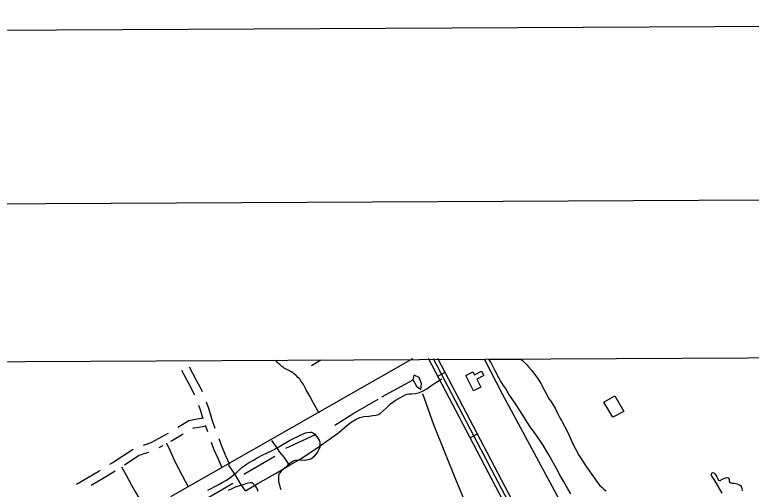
# Model space of a CAD drawing. Extents: x 3445503 to 3483459, y 540493 to 566012.
# Drawn here: x 3471721 to 3474367, y 563722 to 565429 of the extents above; entities that cross this region are included whole.
import ezdxf

# ---------------------------------------------------------------- set-up
doc = ezdxf.new("R2010")
doc.units = 0
for name, color, linetype in [('G-ANNO-NPLT', 7, 'Continuous'), ('V-ANNO-SYMB', 7, 'Continuous'), ('V-BLDG-OTLN', 7, 'Continuous'), ('V-DTCH-CNTR', 7, 'Continuous'), ('V-GRID-FRAM', 7, 'Continuous'), ('V-ROAD-CNTR', 7, 'Continuous'), ('V-SITE-VEGE', 7, 'Continuous'), ('V-TOPO-SHOR', 7, 'Continuous')]:
    doc.layers.add(name, color=color, linetype=linetype)

msp = doc.modelspace()

# ---------------------------------------------------------------- linework, layer by layer
at = {"layer": 'G-ANNO-NPLT'}
msp.add_lwpolyline([(3446209, 541076), (3482875.2, 541262.6), (3482752.2, 565429), (3446086, 565242.3)], close=True, dxfattribs=at)
at = {"layer": 'V-ANNO-SYMB'}
msp.add_lwpolyline([(3448956, 541715), (3482038.7, 541883.4), (3481922.1, 564799.7), (3448839.3, 564631.3), (3448956, 541715)], dxfattribs=at)
at = {"layer": 'V-BLDG-OTLN'}
for points in [[(3473369.7, 564076.2), (3473341.7, 564131.3), (3473367.1, 564144.2), (3473372.5, 564133.6), (3473398.4, 564146.8), (3473406.5, 564131), (3473381, 564118), (3473396.1, 564088.5)], [(3473869.5, 563980.8), (3473838, 564035.5), (3473877.2, 564058.1), (3473909.5, 564002.1)]]:
    msp.add_lwpolyline(points, close=True, dxfattribs=at)
at = {"layer": 'V-DTCH-CNTR'}
for points in [[(3472821.1, 564186.6), (3472787, 564165.8)], [(3473129.9, 564063.6), (3473136.3, 564064.5), (3473147.2, 564065.4), (3473160.9, 564066.2), (3473174.6, 564069.8), (3473186.5, 564074.4), (3473201.2, 564082.5), (3473215.8, 564093.5), (3473234.1, 564105.3), (3473255.9, 564118.9)], [(3472550.4, 563715.7), (3472594.7, 563742.5), (3472659.7, 563780.2), (3472708.3, 563808.4), (3472748.2, 563831.6), (3472814.8, 563875.8), (3472885.5, 563926.4), (3472913.1, 563949.7), (3472930.2, 563963.4), (3472947.3, 563973.8), (3472961.1, 563979.4), (3472974.8, 563983.4), (3472992.7, 563984.9), (3473007.2, 563987.3), (3473019.4, 563988.9), (3473027.5, 563991.2), (3473035.6, 563996.1), (3473056.8, 564014.6), (3473071.4, 564029.1), (3473087.7, 564041.1), (3473106.4, 564052.4), (3473124.2, 564061.2), (3473129.9, 564063.6)], [(3472708.3, 563808.4), (3472689, 563836.9), (3472673.7, 563855.6), (3472664.9, 563868.6), (3472644.7, 563897.7)], [(3472550.4, 563715.7), (3472533.5, 563740.1), (3472521.5, 563760.4), (3472509.5, 563779.1), (3472499.8, 563794.5), (3472489.2, 563809.7)]]:
    msp.add_lwpolyline(points, dxfattribs=at)
at = {"layer": 'V-GRID-FRAM'}
msp.add_lwpolyline([(3449565.1, 564068.2), (3481202, 564229.3), (3481302.5, 546046.4), (3449649.7, 545885.3), (3449565.1, 564068.2)], dxfattribs=at)
at = {"layer": 'V-ROAD-CNTR'}
for p, q in [((3473240.8, 564128.6), (3473267.4, 564142.5)), ((3473356.4, 563906.9), (3473383, 563920.8))]:
    msp.add_line(p, q, dxfattribs=at)
for points in [[(3473149.9, 564190.9), (3472280.2, 563694.2)], [(3472814.9, 563995.1), (3472794.8, 564031.6), (3472781.2, 564056.8), (3472768.4, 564079.5), (3472758.7, 564098.2), (3472755.8, 564102.8), (3472752.6, 564107.4), (3472749.3, 564111.8), (3472745.9, 564116.1), (3472742.2, 564120.3), (3472738.5, 564124.4), (3472734.5, 564128.2), (3472730.5, 564132), (3472726.2, 564135.6), (3472721.9, 564139), (3472717.4, 564142.3), (3472712.8, 564145.4), (3472708, 564147.4), (3472703.2, 564149.7), (3472698.5, 564152.2), (3472693.9, 564154.9), (3472689.4, 564157.7), (3472685.1, 564160.7), (3472680.8, 564163.9), (3472676.7, 564167.3), (3472672.8, 564170.8), (3472669, 564174.5), (3472665.3, 564178.3), (3472661.8, 564182.3), (3472659, 564185.8)], [(3473149.9, 564190.9), (3473150.9, 564191.4)], [(3475072.7, 560736.4), (3475009.1, 560853.8), (3474589.9, 561621.7), (3474245.9, 562253.5), (3473962.7, 562771), (3473582.2, 563476.4), (3473342.3, 563933.8), (3473207.9, 564191.7)], [(3473224.8, 564191.8), (3473355.6, 563940.7), (3473595.4, 563483.5), (3473975.9, 562778.2), (3474259.1, 562260.7), (3474603.1, 561628.8)], [(3475061.5, 560820), (3475035.4, 560868.2), (3474616.2, 561636), (3474272.3, 562267.8), (3473989.1, 562785.4), (3473608.7, 563490.5), (3473368.9, 563947.7), (3473241.6, 564191.9)], [(3472367.9, 564060.1), (3472366.8, 564062.9), (3472347.9, 564099.5), (3472321.6, 564148.7)], [(3472395.2, 564072.6), (3472394, 564075.5), (3472374.4, 564113.5), (3472348.9, 564161.2)], [(3472397, 563977.5), (3472389.2, 564003.8), (3472382.8, 564023)], [(3472441.5, 563940.6), (3472430.5, 563971.5), (3472427.4, 563980.5), (3472417.8, 564012.8), (3472410.2, 564035.5)], [(3472307, 563944.9), (3472336.6, 563963.6), (3472346.1, 563968.8), (3472358.2, 563971.8), (3472376.5, 563975), (3472390.4, 563977.4), (3472399.3, 563978.9)], [(3472360.5, 563941.5), (3472364.4, 563942.4), (3472381.7, 563945.5), (3472395.4, 563947.8), (3472407.5, 563949.8)], [(3472414.1, 563928), (3472406, 563950.8)], [(3472183.2, 563880.8), (3472194.4, 563884), (3472211.3, 563889.8), (3472224, 563897.1), (3472237.1, 563904.5), (3472252.4, 563912.7), (3472269.4, 563922), (3472272.9, 563924.1)], [(3472281.3, 563894.3), (3472284.3, 563895.9), (3472320.5, 563917.9), (3472326.1, 563921.4)], [(3472344.9, 563729.1), (3472323.2, 563769.7), (3472297.6, 563820.8), (3472275.2, 563869.5), (3472266.1, 563887)], [(3472466.6, 563798.5), (3472451.3, 563831.9), (3472436.7, 563865.7), (3472427.6, 563890.4)], [(3472493.9, 563811), (3472478.7, 563844.1), (3472464.5, 563876.8), (3472455, 563902.9)], [(3472062.5, 563811.7), (3472073.2, 563818.2), (3472088.6, 563828.4), (3472146.2, 563866.4)], [(3472239.5, 563871.5), (3472251.6, 563878.2), (3472253.4, 563879.2)], [(3472115.1, 563809.9), (3472168, 563844.8), (3472176.5, 563847.4), (3472189.4, 563851.3), (3472203.1, 563855.3)], [(3471942.2, 563740.1), (3471949.1, 563743.9), (3471951.3, 563745.2), (3472020.3, 563785.9), (3472028.4, 563790.8)], [(3471995.9, 563736.7), (3472035.7, 563760.2), (3472081.6, 563788.2)], [(3472104.5, 563802.2), (3472121.3, 563772.4), (3472139.8, 563736.7), (3472154.6, 563711.1), (3472175.5, 563677), (3472195.1, 563643.1)]]:
    msp.add_lwpolyline(points, dxfattribs=at)
at = {"layer": 'V-SITE-VEGE'}
for p, q in [((3473424.2, 564189.7), (3473539.4, 564190.2)), ((3473431.1, 564179.2), (3473424.2, 564189.7)), ((3473437.9, 564167.2), (3473431.1, 564179.2)), ((3473539.4, 564190.2), (3473546.5, 564183.9)), ((3473546.5, 564183.9), (3473560.6, 564169.4)), ((3473441.5, 564159.6), (3473437.9, 564167.2)), ((3473446.6, 564148), (3473441.5, 564159.6)), ((3473560.6, 564169.4), (3473566.7, 564162.8)), ((3473566.7, 564162.8), (3473576.8, 564151.6)), ((3473576.8, 564151.6), (3473586.2, 564139.6)), ((3473460.2, 564122.6), (3473446.6, 564148)), ((3473466.7, 564111.4), (3473460.2, 564122.6)), ((3473586.2, 564139.6), (3473601, 564118.3)), ((3473477.5, 564094.7), (3473466.7, 564111.4)), ((3473601, 564118.3), (3473611, 564101.9)), ((3473611, 564101.9), (3473622.9, 564079.8)), ((3473484, 564084.9), (3473477.5, 564094.7)), ((3473489.8, 564075.2), (3473484, 564084.9)), ((3473498.8, 564060.7), (3473489.8, 564075.2)), ((3473622.9, 564079.8), (3473630.1, 564066.1)), ((3473512.8, 564039.6), (3473498.8, 564060.7)), ((3473630.1, 564066.1), (3473641.6, 564046.1)), ((3473641.6, 564046.1), (3473647, 564038.2)), ((3473525.1, 564021.9), (3473512.8, 564039.6)), ((3473533, 564008.5), (3473525.1, 564021.9)), ((3473647, 564038.2), (3473663.2, 564011.7)), ((3473546.3, 563987.8), (3473533, 564008.5)), ((3473663.2, 564011.7), (3473670.8, 563996.1)), ((3473670.8, 563996.1), (3473675.8, 563986)), ((3473556, 563972.2), (3473546.3, 563987.8)), ((3473573, 563946.9), (3473556, 563972.2)), ((3473675.8, 563986), (3473685.2, 563968.6)), ((3473685.2, 563968.6), (3473707.9, 563925.8)), ((3473584.9, 563930.5), (3473573, 563946.9)), ((3473604.3, 563903), (3473584.9, 563930.5)), ((3473707.9, 563925.8), (3473719, 563901.6)), ((3473616.6, 563883.8), (3473604.3, 563903)), ((3473719, 563901.6), (3473726.2, 563884.9)), ((3473726.2, 563884.9), (3473747.8, 563844)), ((3473639.6, 563845.4), (3473616.6, 563883.8)), ((3473667, 563796.1), (3473639.6, 563845.4)), ((3473747.8, 563844), (3473762.9, 563820)), ((3473762.9, 563820), (3473774.1, 563803.4)), ((3473681.7, 563768.9), (3473667, 563796.1)), ((3473774.1, 563803.4), (3473800, 563766)), ((3473692.5, 563750.8), (3473681.7, 563768.9)), ((3473800, 563766), (3473814.4, 563746.1)), ((3473708.4, 563722.9), (3473692.5, 563750.8)), ((3473814.4, 563746.1), (3473823.4, 563735.2)), ((3473823.4, 563735.2), (3473831.7, 563727.6)), ((3473831.7, 563727.6), (3473837.9, 563722.5)), ((3473718.8, 563705.1), (3473708.4, 563722.9)), ((3473837.9, 563722.5), (3473846.2, 563716.7))]:
    msp.add_line(p, q, dxfattribs=at)
for points in [[(3472648.4, 563862.3), (3472663.6, 563871), (3472693.7, 563889.3), (3472708.2, 563897.6), (3472726.7, 563906.2), (3472735.4, 563910.2), (3472746.6, 563916), (3472754.2, 563919.5), (3472765.4, 563924.2), (3472772.3, 563926), (3472782.1, 563927.4), (3472787.2, 563926.7), (3472793.7, 563923.4), (3472798.7, 563919.8), (3472803.4, 563914.3), (3472808.1, 563908.5), (3472814.2, 563898.4), (3472816.7, 563891.5), (3472817, 563880.3), (3472816.7, 563873.8), (3472813.4, 563864.4), (3472809.8, 563857.9), (3472801.8, 563846.7)], [(3472414.7, 563718.3), (3472452, 563737.7), (3472466.5, 563746), (3472481.3, 563754.6), (3472494, 563763.3), (3472510.3, 563775.5), (3472519, 563783.1), (3472529.9, 563793.2), (3472537.2, 563799.7), (3472550.2, 563809.4), (3472560.7, 563816.6), (3472578.5, 563826.7), (3472591.5, 563834.6), (3472612.5, 563845.1), (3472625.6, 563851.2), (3472643, 563859.8), (3472648.4, 563862.3)], [(3472801.8, 563846.7), (3472794.9, 563838.4), (3472784.3, 563830.5), (3472775.7, 563828), (3472762.6, 563825.8), (3472740.2, 563825.9), (3472729, 563824.8), (3472721.4, 563822.3), (3472709.4, 563814), (3472700.7, 563807.2), (3472686.9, 563794.2), (3472678.2, 563786.6), (3472671, 563777.6), (3472668.4, 563772.2), (3472668.4, 563762.1), (3472669.1, 563754.5), (3472669.8, 563743.6), (3472671.6, 563737.1), (3472673, 563730.6), (3472674.1, 563727.3), (3472676.9, 563720.8)], [(3472595.5, 563714.2), (3472590.1, 563726.5), (3472585.5, 563733.4), (3472575.4, 563744.6), (3472566.7, 563744.6), (3472558.4, 563743.6), (3472551.1, 563741.4), (3472538.4, 563736.8), (3472528.7, 563734.2), (3472513.4, 563728.9), (3472502.9, 563724.2), (3472487.7, 563717)]]:
    msp.add_lwpolyline(points, dxfattribs=at)
at = {"layer": 'V-TOPO-SHOR'}
for p, q in [((3473040.2, 564054.2), (3473151.8, 564115.1)), ((3472694.9, 563870.1), (3472799.3, 563917)), ((3472543.6, 563776.5), (3472655.3, 563841.3)), ((3472406.8, 563686.5), (3472504, 563744.1))]:
    msp.add_line(p, q, dxfattribs=at)
for points in [[(3473718.7, 563608.4), (3473554.9, 563912.6), (3473473, 564064.3), (3473408.5, 564189.6)], [(3473180.1, 564081), (3473166.3, 564089.5), (3473151.8, 564115.1), (3473155.5, 564132.5)], [(3473180.1, 564081), (3473182.8, 564102.2), (3473173.7, 564124.2), (3473155.5, 564132.5)], [(3472871, 563952.9), (3472939.2, 563995.5), (3473026.4, 564045.4)], [(3473446.6, 563434), (3473363.9, 563616.9), (3473308.4, 563751.4), (3473226.7, 563954.1), (3473187.3, 564064.6)], [(3474263.1, 563707.8), (3474241.5, 563744.3), (3474233.8, 563756.4), (3474226, 563769.4), (3474223.4, 563776.4), (3474225.2, 563778.9), (3474226, 563779.8), (3474226.9, 563780.7), (3474230.4, 563781.5), (3474233, 563780.7), (3474237.3, 563775.5), (3474243.3, 563766.8), (3474248.5, 563756.4), (3474248.5, 563754.6), (3474253.7, 563752.9), (3474257.1, 563753.7), (3474259.7, 563756.3), (3474265.8, 563759.8), (3474275.3, 563763.2), (3474278.8, 563764.1), (3474284, 563762.3), (3474287.4, 563758), (3474287.4, 563752.8), (3474288.3, 563751.1), (3474289.1, 563748.5), (3474294.3, 563745), (3474298.7, 563743.2), (3474305.6, 563743.2), (3474315.1, 563741.5), (3474321.2, 563738.8), (3474328.1, 563735.4), (3474332.4, 563729.3), (3474333.2, 563723.2), (3474334.1, 563716.3)]]:
    msp.add_lwpolyline(points, dxfattribs=at)

doc.saveas('drawing.dxf')
